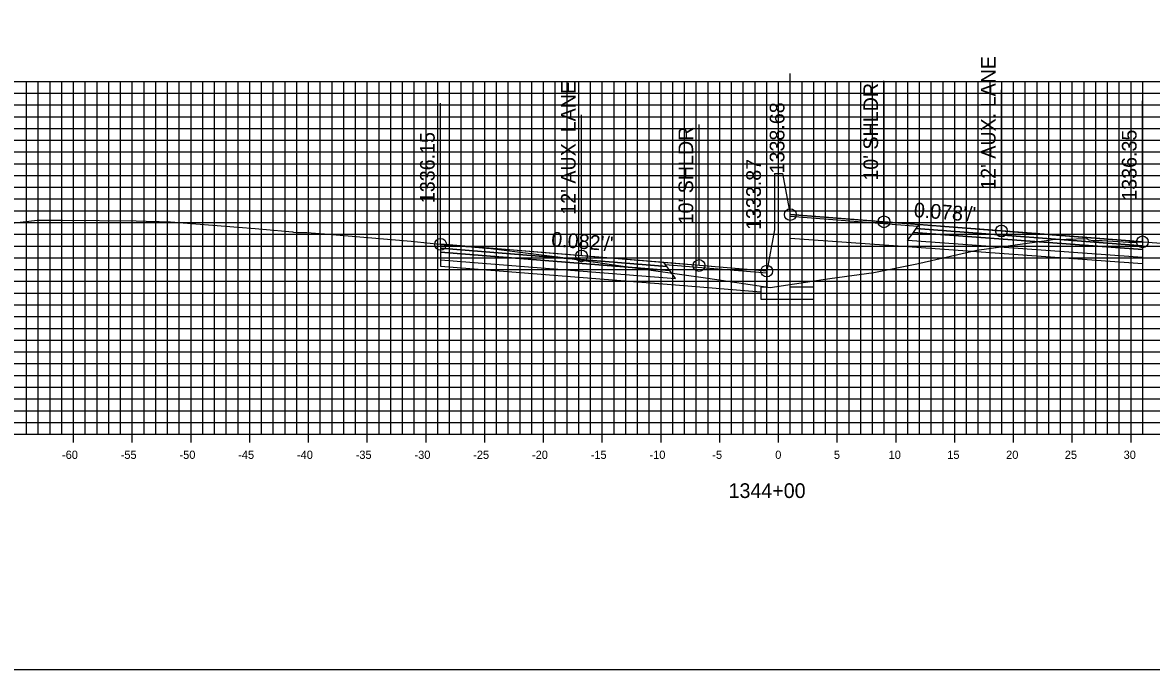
# Model space of a CAD drawing. Extents: x 674939 to 678919, y 750652 to 765176.
# Drawn here: x 678674.2 to 678770.3, y 752992.6 to 753047.6 of the extents above; entities that cross this region are included whole.
import ezdxf

# ---------------------------------------------------------------- set-up
doc = ezdxf.new("R2010")
doc.units = 0
for name, color, linetype in [('Level 10', 7, 'Continuous'), ('Level 17', 7, 'Continuous'), ('Level 18', 7, 'Continuous'), ('Level 19', 7, 'Continuous'), ('Level 20', 7, 'Continuous'), ('Level 22', 7, 'Continuous'), ('Level 23', 7, 'Continuous'), ('Level 4', 7, 'Continuous'), ('Level 8', 7, 'Continuous'), ('Level 9', 7, 'Continuous')]:
    doc.layers.add(name, color=color, linetype=linetype)

msp = doc.modelspace()

# ---------------------------------------------------------------- linework, layer by layer
at = {"layer": 'Level 10'}
msp.add_lwpolyline([(678673.285, 753030.498), (678675.438, 753030.745), (678676.376, 753030.765), (678677.593, 753030.757), (678683.874, 753030.685), (678684.71, 753030.668), (678685.817, 753030.629), (678686.108, 753030.62), (678686.533, 753030.606), (678686.741, 753030.599), (678686.783, 753030.598), (678692.553, 753030.158), (678693.981, 753030.049), (678696.552, 753029.812), (678697.18, 753029.755), (678697.259, 753029.741), (678697.58, 753029.697), (678698.223, 753029.705), (678698.38, 753029.711), (678699.889, 753029.583), (678707.279, 753028.959), (678707.802, 753028.911), (678709.429, 753028.738), (678709.577, 753028.725), (678709.732, 753028.707), (678709.77, 753028.699), (678709.806, 753028.691), (678710.63, 753028.596), (678710.813, 753028.581), (678710.923, 753028.578), (678712.395, 753028.492), (678712.431, 753028.494), (678712.685, 753028.468), (678713.667, 753028.378), (678713.703, 753028.378), (678713.775, 753028.366), (678713.816, 753028.375), (678719.275, 753027.688), (678719.744, 753027.632), (678720.379, 753027.541), (678727.696, 753026.498), (678732.504, 753025.814), (678737.825, 753025.037), (678742.898, 753025.794), (678746.64, 753026.288), (678750.313, 753027.037), (678755.401, 753028.205), (678761.54, 753029.061), (678761.843, 753029.104), (678763.022, 753029.133), (678764.755, 753029.178), (678764.942, 753029.078), (678765.318, 753029.029), (678765.356, 753029.023), (678765.918, 753029.018), (678766.068, 753029.01), (678768.318, 753028.892), (678768.391, 753028.89), (678768.955, 753028.882), (678769.476, 753028.904), (678769.506, 753028.905), (678769.548, 753028.907), (678769.567, 753028.907), (678776.922, 753028.356)], dxfattribs=at)
at = {"layer": 'Level 17'}
for points in [[(678738.203, 753034.728), (678738.203, 753029.92)], [(678738.203, 753034.728), (678738.863, 753034.728)], [(678738.863, 753034.728), (678739.533, 753031.228)], [(678738.863, 753034.728), (678738.863, 753034.728)], [(678737.533, 753026.42), (678737.533, 753025.045), (678737.033, 753025.045), (678737.033, 753024.045), (678741.533, 753024.045), (678741.533, 753025.045), (678739.533, 753025.045), (678739.533, 753031.228)], [(678738.203, 753029.92), (678737.533, 753026.42)]]:
    msp.add_lwpolyline(points, dxfattribs=at)
at = {"layer": 'Level 18'}
for points in [[(678769.506, 753028.905), (678757.506, 753029.835), (678747.506, 753030.61), (678739.533, 753031.228)], [(678737.533, 753026.42), (678731.77, 753026.893), (678721.77, 753027.714), (678709.77, 753028.699)]]:
    msp.add_lwpolyline(points, dxfattribs=at)
for points in [[(678750.388, 753030.217), (678739.533, 753031.068), (678739.533, 753031.228), (678750.506, 753030.377)], [(678769.506, 753028.905), (678769.506, 753028.575), (678750.256, 753030.037), (678750.506, 753030.377)], [(678709.77, 753028.699), (678709.77, 753028.369), (678729.02, 753026.799), (678728.77, 753027.139)], [(678728.888, 753026.979), (678737.533, 753026.26), (678737.533, 753026.42), (678728.77, 753027.139)]]:
    msp.add_lwpolyline(points, close=True, dxfattribs=at)
at = {"layer": 'Level 19'}
for points in [[(678769.506, 753028.245), (678769.506, 753027.585), (678749.506, 753029.017), (678750.006, 753029.697)], [(678769.506, 753028.575), (678769.506, 753028.245), (678750.006, 753029.697), (678750.256, 753030.037)], [(678709.77, 753028.369), (678709.77, 753028.039), (678729.27, 753026.459), (678729.02, 753026.799)], [(678709.77, 753028.039), (678709.77, 753027.379), (678729.77, 753025.779), (678729.27, 753026.459)]]:
    msp.add_lwpolyline(points, close=True, dxfattribs=at)
for points in [[(678749.506, 753028.477), (678739.533, 753029.192)], [(678769.506, 753027.585), (678769.507, 753027.045), (678749.506, 753028.477)], [(678709.77, 753027.379), (678709.77, 753026.839), (678729.77, 753025.239)], [(678729.77, 753025.239), (678737.033, 753024.658)]]:
    msp.add_lwpolyline(points, dxfattribs=at)
at = {"layer": 'Level 20'}
for p, q in [((678638.533, 753042.551), (678838.533, 753042.551)), ((678674.533, 753012.551), (678674.533, 753042.551)), ((678675.533, 753012.551), (678675.533, 753042.551)), ((678676.533, 753012.551), (678676.533, 753042.551)), ((678677.533, 753012.551), (678677.533, 753042.551)), ((678678.533, 753012.551), (678678.533, 753042.551)), ((678679.533, 753012.551), (678679.533, 753042.551)), ((678680.533, 753012.551), (678680.533, 753042.551)), ((678681.533, 753012.551), (678681.533, 753042.551)), ((678682.533, 753012.551), (678682.533, 753042.551)), ((678683.533, 753012.551), (678683.533, 753042.551)), ((678684.533, 753012.551), (678684.533, 753042.551)), ((678685.533, 753012.551), (678685.533, 753042.551)), ((678686.533, 753012.551), (678686.533, 753042.551)), ((678687.533, 753012.551), (678687.533, 753042.551)), ((678688.533, 753012.551), (678688.533, 753042.551)), ((678689.533, 753012.551), (678689.533, 753042.551)), ((678690.533, 753012.551), (678690.533, 753042.551)), ((678691.533, 753012.551), (678691.533, 753042.551)), ((678692.533, 753012.551), (678692.533, 753042.551)), ((678693.533, 753012.551), (678693.533, 753042.551)), ((678694.533, 753012.551), (678694.533, 753042.551)), ((678695.533, 753012.551), (678695.533, 753042.551)), ((678696.533, 753012.551), (678696.533, 753042.551)), ((678697.533, 753012.551), (678697.533, 753042.551)), ((678698.533, 753012.551), (678698.533, 753042.551)), ((678699.533, 753012.551), (678699.533, 753042.551)), ((678700.533, 753012.551), (678700.533, 753042.551)), ((678701.533, 753012.551), (678701.533, 753042.551)), ((678702.533, 753012.551), (678702.533, 753042.551)), ((678703.533, 753012.551), (678703.533, 753042.551)), ((678704.533, 753012.551), (678704.533, 753042.551)), ((678705.533, 753012.551), (678705.533, 753042.551)), ((678706.533, 753012.551), (678706.533, 753042.551)), ((678707.533, 753012.551), (678707.533, 753042.551)), ((678708.533, 753012.551), (678708.533, 753042.551)), ((678709.533, 753012.551), (678709.533, 753042.551)), ((678710.533, 753012.551), (678710.533, 753042.551)), ((678711.533, 753012.551), (678711.533, 753042.551)), ((678712.533, 753012.551), (678712.533, 753042.551)), ((678713.533, 753012.551), (678713.533, 753042.551)), ((678714.533, 753012.551), (678714.533, 753042.551)), ((678715.533, 753012.551), (678715.533, 753042.551)), ((678716.533, 753012.551), (678716.533, 753042.551)), ((678717.533, 753012.551), (678717.533, 753042.551)), ((678718.533, 753012.551), (678718.533, 753042.551)), ((678719.533, 753012.551), (678719.533, 753042.551)), ((678720.533, 753012.551), (678720.533, 753042.551)), ((678721.533, 753012.551), (678721.533, 753042.551)), ((678722.533, 753012.551), (678722.533, 753042.551)), ((678723.533, 753012.551), (678723.533, 753042.551)), ((678724.533, 753012.551), (678724.533, 753042.551)), ((678725.533, 753012.551), (678725.533, 753042.551)), ((678726.533, 753012.551), (678726.533, 753042.551)), ((678727.533, 753012.551), (678727.533, 753042.551)), ((678728.533, 753012.551), (678728.533, 753042.551)), ((678729.533, 753012.551), (678729.533, 753042.551)), ((678730.533, 753012.551), (678730.533, 753042.551)), ((678731.533, 753012.551), (678731.533, 753042.551)), ((678732.533, 753012.551), (678732.533, 753042.551)), ((678733.533, 753012.551), (678733.533, 753042.551)), ((678734.533, 753012.551), (678734.533, 753042.551)), ((678735.533, 753012.551), (678735.533, 753042.551)), ((678736.533, 753012.551), (678736.533, 753042.551)), ((678737.533, 753012.551), (678737.533, 753042.551)), ((678738.533, 753012.551), (678738.533, 753042.551)), ((678739.533, 753012.551), (678739.533, 753042.551)), ((678740.533, 753012.551), (678740.533, 753042.551)), ((678741.533, 753012.551), (678741.533, 753042.551)), ((678742.533, 753012.551), (678742.533, 753042.551)), ((678743.533, 753012.551), (678743.533, 753042.551)), ((678744.533, 753012.551), (678744.533, 753042.551)), ((678745.533, 753012.551), (678745.533, 753042.551)), ((678746.533, 753012.551), (678746.533, 753042.551)), ((678747.533, 753012.551), (678747.533, 753042.551)), ((678748.533, 753012.551), (678748.533, 753042.551)), ((678749.533, 753012.551), (678749.533, 753042.551)), ((678750.533, 753012.551), (678750.533, 753042.551)), ((678751.533, 753012.551), (678751.533, 753042.551)), ((678752.533, 753012.551), (678752.533, 753042.551)), ((678753.533, 753012.551), (678753.533, 753042.551)), ((678754.533, 753012.551), (678754.533, 753042.551)), ((678755.533, 753012.551), (678755.533, 753042.551)), ((678756.533, 753012.551), (678756.533, 753042.551)), ((678757.533, 753012.551), (678757.533, 753042.551)), ((678758.533, 753012.551), (678758.533, 753042.551)), ((678759.533, 753012.551), (678759.533, 753042.551)), ((678760.533, 753012.551), (678760.533, 753042.551)), ((678761.533, 753012.551), (678761.533, 753042.551)), ((678762.533, 753012.551), (678762.533, 753042.551)), ((678763.533, 753012.551), (678763.533, 753042.551)), ((678764.533, 753012.551), (678764.533, 753042.551)), ((678765.533, 753012.551), (678765.533, 753042.551)), ((678766.533, 753012.551), (678766.533, 753042.551)), ((678767.533, 753012.551), (678767.533, 753042.551)), ((678768.533, 753012.551), (678768.533, 753042.551)), ((678769.533, 753012.551), (678769.533, 753042.551)), ((678638.533, 753041.551), (678838.533, 753041.551)), ((678638.533, 753040.551), (678838.533, 753040.551)), ((678638.533, 753039.551), (678838.533, 753039.551)), ((678638.533, 753038.551), (678838.533, 753038.551)), ((678638.533, 753037.551), (678838.533, 753037.551)), ((678638.533, 753036.551), (678838.533, 753036.551)), ((678638.533, 753035.551), (678838.533, 753035.551)), ((678638.533, 753034.551), (678838.533, 753034.551)), ((678638.533, 753033.551), (678838.533, 753033.551)), ((678638.533, 753032.551), (678838.533, 753032.551)), ((678638.533, 753031.551), (678838.533, 753031.551)), ((678638.533, 753030.551), (678838.533, 753030.551)), ((678638.533, 753029.551), (678838.533, 753029.551)), ((678638.533, 753028.551), (678838.533, 753028.551)), ((678638.533, 753027.551), (678838.533, 753027.551)), ((678638.533, 753026.551), (678838.533, 753026.551)), ((678638.533, 753025.551), (678838.533, 753025.551)), ((678638.533, 753024.551), (678838.533, 753024.551)), ((678638.533, 753023.551), (678838.533, 753023.551)), ((678638.533, 753022.551), (678838.533, 753022.551)), ((678638.533, 753021.551), (678838.533, 753021.551)), ((678638.533, 753020.551), (678838.533, 753020.551)), ((678638.533, 753019.551), (678838.533, 753019.551)), ((678638.533, 753018.551), (678838.533, 753018.551)), ((678638.533, 753017.551), (678838.533, 753017.551)), ((678638.533, 753016.551), (678838.533, 753016.551)), ((678638.533, 753015.551), (678838.533, 753015.551)), ((678638.533, 753014.551), (678838.533, 753014.551)), ((678638.533, 753013.551), (678838.533, 753013.551)), ((678638.533, 753012.551), (678838.533, 753012.551))]:
    msp.add_line(p, q, dxfattribs=at)
at = {"layer": 'Level 23'}
for p, q in [((678739.533, 753031.228), (678739.533, 753043.228)), ((678747.506, 753030.61), (678747.506, 753042.61)), ((678757.506, 753029.835), (678757.506, 753041.835)), ((678709.77, 753028.699), (678709.77, 753040.699)), ((678769.506, 753028.905), (678769.506, 753040.905)), ((678721.77, 753027.714), (678721.77, 753039.714)), ((678731.77, 753026.893), (678731.77, 753038.893)), ((678737.533, 753026.42), (678737.533, 753038.42))]:
    msp.add_line(p, q, dxfattribs=at)
at = {"layer": 'Level 4'}
msp.add_lwpolyline([(678578.533, 752992.551), (678918.533, 752992.551), (678918.533, 753212.551), (678578.533, 753212.551)], close=True, dxfattribs=at)
for centre in [(678739.533, 753031.228), (678747.506, 753030.61), (678757.506, 753029.835), (678709.77, 753028.699), (678769.506, 753028.905), (678721.77, 753027.714), (678731.77, 753026.893), (678737.533, 753026.42)]:
    msp.add_circle(centre, 0.5, dxfattribs=at)
at = {"layer": 'Level 8'}
for p, q in [((678638.533, 753012.551), (678838.533, 753012.551)), ((678678.533, 753011.851), (678678.533, 753013.251)), ((678683.533, 753011.851), (678683.533, 753013.251)), ((678688.533, 753011.851), (678688.533, 753013.251)), ((678693.533, 753011.851), (678693.533, 753013.251)), ((678698.533, 753011.851), (678698.533, 753013.251)), ((678703.533, 753011.851), (678703.533, 753013.251)), ((678708.533, 753011.851), (678708.533, 753013.251)), ((678713.533, 753011.851), (678713.533, 753013.251)), ((678718.533, 753011.851), (678718.533, 753013.251)), ((678723.533, 753011.851), (678723.533, 753013.251)), ((678728.533, 753011.851), (678728.533, 753013.251)), ((678733.533, 753011.851), (678733.533, 753013.251)), ((678738.533, 753011.851), (678738.533, 753013.251)), ((678743.533, 753011.851), (678743.533, 753013.251)), ((678748.533, 753011.851), (678748.533, 753013.251)), ((678753.533, 753011.851), (678753.533, 753013.251)), ((678758.533, 753011.851), (678758.533, 753013.251)), ((678763.533, 753011.851), (678763.533, 753013.251)), ((678768.533, 753011.851), (678768.533, 753013.251))]:
    msp.add_line(p, q, dxfattribs=at)

# ---------------------------------------------------------------- texts
at = {"layer": 'Level 22'}
for s, rotation, p in [("0.078'/'", 355.56758, (678750.017, 753031.017)), ("0.082'/'", 355.30734, (678719.153, 753028.531))]:
    msp.add_text(s, height=1.25, rotation=rotation, dxfattribs=at).set_placement(p)
at = {"layer": 'Level 23'}
for s, p in [("12' AUX. LANE", (678757.006, 753033.335)), ("12' AUX. LANE", (678721.27, 753031.214)), ("10' SHLDR", (678747.006, 753034.11)), ('1338.68', (678739.033, 753034.728)), ("10' SHLDR", (678731.27, 753030.393)), ('1336.35', (678769.006, 753032.405)), ('1336.15', (678709.27, 753032.199)), ('1333.87', (678737.033, 753029.92))]:
    msp.add_text(s, height=1.25, rotation=90, dxfattribs=at).set_placement(p)
at = {"layer": 'Level 9'}
for s, height, p in [('-60', 0.7, (678677.552, 753010.451)), ('-55', 0.7, (678682.546, 753010.451)), ('-50', 0.7, (678687.552, 753010.451)), ('-45', 0.7, (678692.546, 753010.451)), ('-40', 0.7, (678697.552, 753010.451)), ('-35', 0.7, (678702.546, 753010.451)), ('-30', 0.7, (678707.552, 753010.451)), ('-25', 0.7, (678712.546, 753010.451)), ('-20', 0.7, (678717.552, 753010.451)), ('-15', 0.7, (678722.546, 753010.451)), ('-10', 0.7, (678727.552, 753010.451)), ('-5', 0.7, (678732.896, 753010.451)), ('0', 0.7, (678738.252, 753010.451)), ('5', 0.7, (678743.246, 753010.451)), ('10', 0.7, (678747.902, 753010.451)), ('15', 0.7, (678752.896, 753010.451)), ('20', 0.7, (678757.902, 753010.451)), ('25', 0.7, (678762.896, 753010.451)), ('30', 0.7, (678767.902, 753010.451)), ('1344+00', 1.25, (678734.281, 753007.126))]:
    msp.add_text(s, height=height, dxfattribs=at).set_placement(p)

doc.saveas('drawing.dxf')
